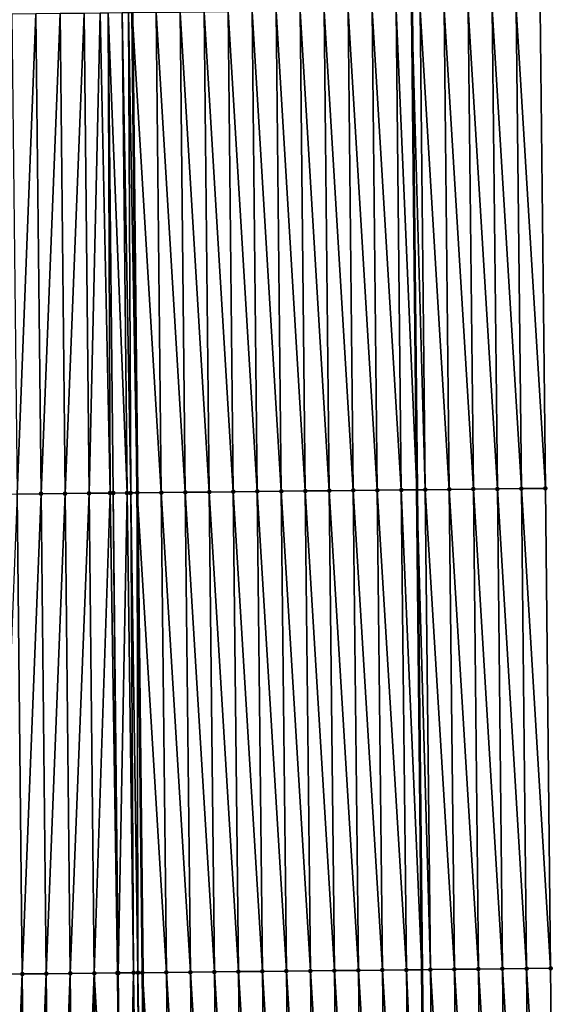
# Model space of a CAD drawing. Header units: feet. Extents: x 2007189 to 2022806, y 818621 to 837694.
# Tile 317 of 656: x 2011376 to 2011398, y 828886 to 828927. Entities that reach past the tile are written whole.
import ezdxf

# ---------------------------------------------------------------- set-up
doc = ezdxf.new("R2010")
doc.units = ezdxf.units.FT
doc.header["$MEASUREMENT"] = 0
for name, color, linetype, lineweight in [('EP_Travel Lane', 172, 'Continuous', 53), ('Road Shots', 141, 'Continuous', 100), ('Road X-Section', 40, 'Continuous', 13), ('STRIPING', 60, 'Continuous', 53)]:
    doc.layers.add(name, color=color, linetype=linetype, lineweight=lineweight)
doc.layers.add('I-77-MM17-21_SB-Surface-Border', color=7, linetype='Continuous')
doc.layers.add('I-77-MM17-21_SB-Surface-TIN', color=7, linetype='Continuous')

msp = doc.modelspace()

# ---------------------------------------------------------------- linework, layer by layer
at = {"layer": 'EP_Travel Lane'}
msp.add_polyline3d([(2011390.453472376, 829087.367383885, 317.4134179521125), (2011390.680128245, 829067.3691138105, 317.2793139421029), (2011390.906784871, 829047.3707768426, 317.1562340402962), (2011391.133441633, 829027.3724279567, 317.0351307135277), (2011391.349800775, 829007.3655564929, 316.923319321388), (2011391.564203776, 828987.3672429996, 316.7743268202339), (2011391.778608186, 828967.3687981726, 316.6468000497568), (2011391.993014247, 828947.3701992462, 316.5444843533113), (2011392.207420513, 828927.3715812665, 316.4452858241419), (2011392.421824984, 828907.3731306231, 316.3187106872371), (2011392.636227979, 828887.374817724, 316.16957942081), (2011392.85063335, 828867.3762831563, 316.0567344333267), (2011393.065038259, 828847.3777917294, 315.9368314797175), (2011393.279444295, 828827.3791952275, 315.8341295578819), (2011393.491550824, 828807.3787598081, 315.7120444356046), (2011393.703221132, 828787.3802984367, 315.5817507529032), (2011393.914893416, 828767.3816504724, 315.4839442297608), (2011394.126564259, 828747.3831386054, 315.3624302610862)], dxfattribs=at)
at = {"layer": 'I-77-MM17-21_SB-Surface-Border', "color": 3, "linetype": 'Continuous', "lineweight": -3}
msp.add_polyline3d([(2011394.807296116, 829087.417564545, 317.2756272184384), (2011395.033951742, 829067.4193215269, 317.1370634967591), (2011396.260541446, 829047.43256161, 316.9737335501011), (2011395.487265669, 829027.4225994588, 316.8988577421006), (2011395.70361275, 829007.4130512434, 316.7896177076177), (2011396.917955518, 828987.4257162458, 316.5984133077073), (2011397.132359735, 828967.4272892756, 316.4679650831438), (2011397.346766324, 828947.4286411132, 316.3737045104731), (2011397.561172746, 828927.4300085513, 316.2768916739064), (2011397.775576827, 828907.431594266, 316.1443683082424), (2011397.989979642, 828887.4332980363, 315.9925016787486), (2011398.204384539, 828867.4348077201, 315.8724170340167), (2011397.418848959, 828847.4254049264, 315.7837516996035), (2011397.633254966, 828827.4268110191, 315.6806286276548), (2011397.845346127, 828807.4256547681, 315.5700746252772), (2011398.05699979, 828787.4271712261, 315.4435976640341), (2011398.268655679, 828767.4284774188, 315.3537378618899), (2011398.480310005, 828747.4299312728, 315.2381459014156)], dxfattribs=at)
at = {"layer": 'I-77-MM17-21_SB-Surface-TIN', "color": 128, "linetype": 'Continuous', "lineweight": -3}
for points in [[(2011388.776109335, 828907.3336815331, 316.3781189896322), (2011388.561704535, 828927.3321628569, 316.4996747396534), (2011387.561762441, 828927.3214013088, 316.5064001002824)], [(2011389.776051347, 828907.3444506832, 316.3701499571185), (2011389.561646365, 828927.3429489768, 316.4889293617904), (2011388.561704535, 828927.3321628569, 316.4996747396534)], [(2011388.776109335, 828907.3336815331, 316.3781189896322), (2011389.776051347, 828907.3444506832, 316.3701499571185), (2011388.561704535, 828927.3321628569, 316.4996747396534)], [(2011390.775993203, 828907.3552343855, 316.3598001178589), (2011390.561588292, 828927.3537260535, 316.4796634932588), (2011389.561646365, 828927.3429489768, 316.4889293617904)], [(2011389.776051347, 828907.3444506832, 316.3701499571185), (2011390.775993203, 828907.3552343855, 316.3598001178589), (2011389.561646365, 828927.3429489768, 316.4889293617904)], [(2011391.775934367, 828907.3660826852, 316.3388819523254), (2011391.561529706, 828927.3645510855, 316.4625520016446), (2011390.561588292, 828927.3537260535, 316.4796634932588)], [(2011390.775993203, 828907.3552343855, 316.3598001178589), (2011391.775934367, 828907.3660826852, 316.3388819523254), (2011390.561588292, 828927.3537260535, 316.4796634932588)], [(2011391.561529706, 828927.3645510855, 316.4625520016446), (2011392.421824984, 828907.3731306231, 316.3187106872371), (2011392.207420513, 828927.3715812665, 316.4452858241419)], [(2011391.775934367, 828907.3660826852, 316.3388819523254), (2011392.421824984, 828907.3731306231, 316.3187106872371), (2011391.561529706, 828927.3645510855, 316.4625520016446)], [(2011392.775874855, 828907.3769940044, 316.3076536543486), (2011392.561470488, 828927.375434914, 316.4358212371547), (2011392.207420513, 828927.3715812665, 316.4452858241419)], [(2011392.775874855, 828907.3769940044, 316.3076536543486), (2011392.207420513, 828927.3715812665, 316.4452858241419), (2011392.421824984, 828907.3731306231, 316.3187106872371)], [(2011393.775815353, 828907.3879043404, 316.2765862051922), (2011393.561411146, 828927.3863304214, 316.4071797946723), (2011392.561470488, 828927.375434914, 316.4358212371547)], [(2011392.775874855, 828907.3769940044, 316.3076536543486), (2011393.775815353, 828907.3879043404, 316.2765862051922), (2011392.561470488, 828927.375434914, 316.4358212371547)], [(2011394.775756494, 828907.3987548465, 316.2553070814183), (2011394.561352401, 828927.3971701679, 316.3876609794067), (2011393.561411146, 828927.3863304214, 316.4071797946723)], [(2011393.775815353, 828907.3879043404, 316.2765862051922), (2011394.775756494, 828907.3987548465, 316.2553070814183), (2011393.561411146, 828927.3863304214, 316.4071797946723)], [(2011395.77569682, 828907.4096811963, 316.2216197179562), (2011395.561292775, 828927.4080921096, 316.3546947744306), (2011394.561352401, 828927.3971701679, 316.3876609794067)], [(2011394.775756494, 828907.3987548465, 316.2553070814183), (2011395.77569682, 828907.4096811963, 316.2216197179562), (2011394.561352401, 828927.3971701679, 316.3876609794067)], [(2011396.775636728, 828907.420646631, 316.1815379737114), (2011396.561232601, 828927.4190651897, 316.3133622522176), (2011395.561292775, 828927.4080921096, 316.3546947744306)], [(2011395.77569682, 828907.4096811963, 316.2216197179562), (2011396.775636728, 828907.420646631, 316.1815379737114), (2011395.561292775, 828927.4080921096, 316.3546947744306)], [(2011397.775576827, 828907.431594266, 316.1443683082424), (2011397.561172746, 828927.4300085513, 316.2768916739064), (2011396.561232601, 828927.4190651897, 316.3133622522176)], [(2011396.775636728, 828907.420646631, 316.1815379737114), (2011397.775576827, 828907.431594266, 316.1443683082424), (2011396.561232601, 828927.4190651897, 316.3133622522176)], [(2011375.776855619, 828907.1943874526, 316.366398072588), (2011376.562395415, 828927.2033969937, 316.5194020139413), (2011375.562451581, 828927.1927977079, 316.4995808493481)], [(2011375.776855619, 828907.1943874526, 316.366398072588), (2011376.776799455, 828907.2049864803, 316.3862614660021), (2011376.562395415, 828927.2033969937, 316.5194020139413)], [(2011376.776799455, 828907.2049864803, 316.3862614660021), (2011377.56233933, 828927.2139886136, 316.540477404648), (2011376.562395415, 828927.2033969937, 316.5194020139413)], [(2011376.776799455, 828907.2049864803, 316.3862614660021), (2011377.776743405, 828907.2155749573, 316.4078509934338), (2011377.56233933, 828927.2139886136, 316.540477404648)], [(2011377.776743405, 828907.2155749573, 316.4078509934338), (2011378.562283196, 828927.2245848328, 316.5608002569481), (2011377.56233933, 828927.2139886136, 316.540477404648)], [(2011377.776743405, 828907.2155749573, 316.4078509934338), (2011378.77668736, 828907.2261628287, 316.4295396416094), (2011378.562283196, 828927.2245848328, 316.5608002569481)], [(2011378.77668736, 828907.2261628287, 316.4295396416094), (2011379.234817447, 828927.2317135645, 316.5741398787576), (2011378.562283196, 828927.2245848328, 316.5608002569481)], [(2011378.77668736, 828907.2261628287, 316.4295396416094), (2011379.651114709, 828907.2354352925, 316.4462777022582), (2011379.234817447, 828927.2317135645, 316.5741398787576)], [(2011379.651114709, 828907.2354352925, 316.4462777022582), (2011379.562226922, 828927.2351941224, 316.5789848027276), (2011379.234817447, 828927.2317135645, 316.5741398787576)], [(2011380.354693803, 828907.2429336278, 316.4536023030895), (2011380.157050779, 828927.2415433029, 316.5835585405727), (2011379.562226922, 828927.2351941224, 316.5789848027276)], [(2011379.651114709, 828907.2354352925, 316.4462777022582), (2011379.776631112, 828907.2367696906, 316.4481213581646), (2011379.562226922, 828927.2351941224, 316.5789848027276)], [(2011379.776631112, 828907.2367696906, 316.4481213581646), (2011380.354693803, 828907.2429336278, 316.4536023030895), (2011379.562226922, 828927.2351941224, 316.5789848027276)], [(2011380.511446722, 828907.2446120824, 316.4539462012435), (2011380.411607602, 828927.2442702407, 316.5839151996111), (2011380.157050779, 828927.2415433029, 316.5835585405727)], [(2011380.354693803, 828907.2429336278, 316.4536023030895), (2011380.511446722, 828907.2446120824, 316.4539462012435), (2011380.157050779, 828927.2415433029, 316.5835585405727)], [(2011380.411607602, 828927.2442702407, 316.5839151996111), (2011380.776566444, 828907.2474583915, 316.4533007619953), (2011380.562162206, 828927.2458872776, 316.5834354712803)], [(2011380.511446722, 828907.2446120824, 316.4539462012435), (2011380.776566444, 828907.2474583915, 316.4533007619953), (2011380.411607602, 828927.2442702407, 316.5839151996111)], [(2011381.776515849, 828907.2582415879, 316.4430469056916), (2011381.562111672, 828927.256664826, 316.5741056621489), (2011380.562162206, 828927.2458872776, 316.5834354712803)], [(2011381.776515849, 828907.2582415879, 316.4430469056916), (2011380.562162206, 828927.2458872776, 316.5834354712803), (2011380.776566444, 828907.2474583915, 316.4533007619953)], [(2011382.776457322, 828907.2690610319, 316.4268496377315), (2011382.56205324, 828927.2674753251, 316.5593717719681), (2011381.562111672, 828927.256664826, 316.5741056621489)], [(2011381.776515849, 828907.2582415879, 316.4430469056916), (2011382.776457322, 828907.2690610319, 316.4268496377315), (2011381.562111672, 828927.256664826, 316.5741056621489)], [(2011383.776398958, 828907.2798652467, 316.4131438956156), (2011383.561994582, 828927.2783070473, 316.5411657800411), (2011382.56205324, 828927.2674753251, 316.5593717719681)], [(2011382.776457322, 828907.2690610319, 316.4268496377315), (2011383.776398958, 828907.2798652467, 316.4131438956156), (2011382.56205324, 828927.2674753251, 316.5593717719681)], [(2011384.776340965, 828907.2906348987, 316.4050927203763), (2011384.561936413, 828927.289093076, 316.5304353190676), (2011383.561994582, 828927.2783070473, 316.5411657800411)], [(2011383.776398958, 828907.2798652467, 316.4131438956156), (2011384.776340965, 828907.2906348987, 316.4050927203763), (2011383.561994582, 828927.2783070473, 316.5411657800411)], [(2011385.776282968, 828907.3014048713, 316.396989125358), (2011385.561878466, 828927.2998584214, 316.5230887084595), (2011384.561936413, 828927.289093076, 316.5304353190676)], [(2011384.776340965, 828907.2906348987, 316.4050927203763), (2011385.776282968, 828907.3014048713, 316.396989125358), (2011384.561936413, 828927.289093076, 316.5304353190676)], [(2011386.776224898, 828907.3121816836, 316.3877664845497), (2011386.561820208, 828927.3106527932, 316.5109933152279), (2011385.561878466, 828927.2998584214, 316.5230887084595)], [(2011385.776282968, 828907.3014048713, 316.396989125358), (2011386.776224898, 828907.3121816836, 316.3877664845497), (2011385.561878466, 828927.2998584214, 316.5230887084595)], [(2011387.776167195, 828907.3229242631, 316.3841444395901), (2011387.561762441, 828927.3214013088, 316.5064001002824), (2011386.561820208, 828927.3106527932, 316.5109933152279)], [(2011386.776224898, 828907.3121816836, 316.3877664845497), (2011387.776167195, 828907.3229242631, 316.3841444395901), (2011386.561820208, 828927.3106527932, 316.5109933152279)], [(2011387.776167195, 828907.3229242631, 316.3841444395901), (2011388.776109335, 828907.3336815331, 316.3781189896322), (2011387.561762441, 828927.3214013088, 316.5064001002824)], [(2011377.991146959, 828887.217209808, 316.2672903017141), (2011378.77668736, 828907.2261628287, 316.4295396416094), (2011377.776743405, 828907.2155749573, 316.4078509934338)], [(2011377.991146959, 828887.217209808, 316.2672903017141), (2011378.991090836, 828887.2278050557, 316.28777059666), (2011378.77668736, 828907.2261628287, 316.4295396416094)], [(2011378.991090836, 828887.2278050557, 316.28777059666), (2011379.651114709, 828907.2354352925, 316.4462777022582), (2011378.77668736, 828907.2261628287, 316.4295396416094)], [(2011378.991090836, 828887.2278050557, 316.28777059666), (2011379.952730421, 828887.2380087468, 316.305125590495), (2011379.651114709, 828907.2354352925, 316.4462777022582)], [(2011379.952730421, 828887.2380087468, 316.305125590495), (2011379.776631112, 828907.2367696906, 316.4481213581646), (2011379.651114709, 828907.2354352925, 316.4462777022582)], [(2011379.99103454, 828887.2384164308, 316.3056124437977), (2011380.354693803, 828907.2429336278, 316.4536023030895), (2011379.776631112, 828907.2367696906, 316.4481213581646)], [(2011379.952730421, 828887.2380087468, 316.305125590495), (2011379.99103454, 828887.2384164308, 316.3056124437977), (2011379.776631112, 828907.2367696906, 316.4481213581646)], [(2011379.99103454, 828887.2384164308, 316.3056124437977), (2011380.627168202, 828887.2452068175, 316.310459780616), (2011380.354693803, 828907.2429336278, 316.4536023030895)], [(2011380.627168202, 828887.2452068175, 316.310459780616), (2011380.511446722, 828907.2446120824, 316.4539462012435), (2011380.354693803, 828907.2429336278, 316.4536023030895)], [(2011380.806776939, 828887.2471313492, 316.3106335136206), (2011380.776566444, 828907.2474583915, 316.4533007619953), (2011380.511446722, 828907.2446120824, 316.4539462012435)], [(2011380.627168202, 828887.2452068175, 316.310459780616), (2011380.806776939, 828887.2471313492, 316.3106335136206), (2011380.511446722, 828907.2446120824, 316.4539462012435)], [(2011381.990919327, 828887.25988358, 316.3013117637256), (2011381.776515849, 828907.2582415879, 316.4430469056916), (2011380.776566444, 828907.2474583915, 316.4533007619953)], [(2011381.990919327, 828887.25988358, 316.3013117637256), (2011380.776566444, 828907.2474583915, 316.4533007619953), (2011380.990969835, 828887.2491085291, 316.310234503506)], [(2011380.806776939, 828887.2471313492, 316.3106335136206), (2011380.990969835, 828887.2491085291, 316.310234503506), (2011380.776566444, 828907.2474583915, 316.4533007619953)], [(2011382.990860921, 828887.2706916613, 316.286971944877), (2011382.776457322, 828907.2690610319, 316.4268496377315), (2011381.776515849, 828907.2582415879, 316.4430469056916)], [(2011381.990919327, 828887.25988358, 316.3013117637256), (2011382.990860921, 828887.2706916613, 316.286971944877), (2011381.776515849, 828907.2582415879, 316.4430469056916)], [(2011383.99080247, 828887.2815040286, 316.2719309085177), (2011383.776398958, 828907.2798652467, 316.4131438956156), (2011382.776457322, 828907.2690610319, 316.4268496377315)], [(2011382.990860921, 828887.2706916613, 316.286971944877), (2011383.99080247, 828887.2815040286, 316.2719309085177), (2011382.776457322, 828907.2690610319, 316.4268496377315)], [(2011384.990744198, 828887.2922997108, 316.2596195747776), (2011384.776340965, 828907.2906348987, 316.4050927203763), (2011383.776398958, 828907.2798652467, 316.4131438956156)], [(2011383.99080247, 828887.2815040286, 316.2719309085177), (2011384.990744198, 828887.2922997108, 316.2596195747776), (2011383.776398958, 828907.2798652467, 316.4131438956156)], [(2011385.990686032, 828887.3030854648, 316.248932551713), (2011385.776282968, 828907.3014048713, 316.396989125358), (2011384.776340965, 828907.2906348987, 316.4050927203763)], [(2011384.990744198, 828887.2922997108, 316.2596195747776), (2011385.990686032, 828887.3030854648, 316.248932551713), (2011384.776340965, 828907.2906348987, 316.4050927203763)], [(2011386.990627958, 828887.3138627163, 316.2396365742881), (2011386.776224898, 828907.3121816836, 316.3877664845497), (2011385.776282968, 828907.3014048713, 316.396989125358)], [(2011385.990686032, 828887.3030854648, 316.248932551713), (2011386.990627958, 828887.3138627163, 316.2396365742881), (2011385.776282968, 828907.3014048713, 316.396989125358)], [(2011387.99056994, 828887.3246346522, 316.2312101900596), (2011387.776167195, 828907.3229242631, 316.3841444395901), (2011386.776224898, 828907.3121816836, 316.3877664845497)], [(2011386.990627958, 828887.3138627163, 316.2396365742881), (2011387.99056994, 828887.3246346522, 316.2312101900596), (2011386.776224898, 828907.3121816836, 316.3877664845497)], [(2011388.99051199, 828887.3354002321, 316.2238237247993), (2011388.776109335, 828907.3336815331, 316.3781189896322), (2011387.776167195, 828907.3229242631, 316.3841444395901)], [(2011387.99056994, 828887.3246346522, 316.2312101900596), (2011388.99051199, 828887.3354002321, 316.2238237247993), (2011387.776167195, 828907.3229242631, 316.3841444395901)], [(2011389.990453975, 828887.3461719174, 316.2154383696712), (2011389.776051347, 828907.3444506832, 316.3701499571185), (2011388.776109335, 828907.3336815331, 316.3781189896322)], [(2011388.99051199, 828887.3354002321, 316.2238237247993), (2011389.990453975, 828887.3461719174, 316.2154383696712), (2011388.776109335, 828907.3336815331, 316.3781189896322)], [(2011390.990395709, 828887.3569670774, 316.2032125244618), (2011390.775993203, 828907.3552343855, 316.3598001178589), (2011389.776051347, 828907.3444506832, 316.3701499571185)], [(2011389.990453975, 828887.3461719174, 316.2154383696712), (2011390.990395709, 828887.3569670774, 316.2032125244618), (2011389.776051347, 828907.3444506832, 316.3701499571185)], [(2011391.990336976, 828887.3678057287, 316.1838713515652), (2011391.775934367, 828907.3660826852, 316.3388819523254), (2011390.775993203, 828907.3552343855, 316.3598001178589)], [(2011390.990395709, 828887.3569670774, 316.2032125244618), (2011391.990336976, 828887.3678057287, 316.1838713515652), (2011390.775993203, 828907.3552343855, 316.3598001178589)], [(2011391.775934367, 828907.3660826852, 316.3388819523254), (2011392.636227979, 828887.374817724, 316.16957942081), (2011392.421824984, 828907.3731306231, 316.3187106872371)], [(2011391.990336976, 828887.3678057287, 316.1838713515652), (2011392.636227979, 828887.374817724, 316.16957942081), (2011391.775934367, 828907.3660826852, 316.3388819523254)], [(2011392.990278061, 828887.3786614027, 316.1617451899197), (2011392.775874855, 828907.3769940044, 316.3076536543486), (2011392.421824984, 828907.3731306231, 316.3187106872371)], [(2011392.990278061, 828887.3786614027, 316.1617451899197), (2011392.421824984, 828907.3731306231, 316.3187106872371), (2011392.636227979, 828887.374817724, 316.16957942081)], [(2011393.990218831, 828887.3895463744, 316.1348258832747), (2011393.775815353, 828907.3879043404, 316.2765862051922), (2011392.775874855, 828907.3769940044, 316.3076536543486)], [(2011392.990278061, 828887.3786614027, 316.1617451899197), (2011393.990218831, 828887.3895463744, 316.1348258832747), (2011392.775874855, 828907.3769940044, 316.3076536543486)], [(2011394.990159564, 828887.4004348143, 316.1073392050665), (2011394.775756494, 828907.3987548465, 316.2553070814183), (2011393.775815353, 828907.3879043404, 316.2765862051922)], [(2011393.990218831, 828887.3895463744, 316.1348258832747), (2011394.990159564, 828887.4004348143, 316.1073392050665), (2011393.775815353, 828907.3879043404, 316.2765862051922)], [(2011395.990099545, 828887.4113934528, 316.0683678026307), (2011395.77569682, 828907.4096811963, 316.2216197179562), (2011394.775756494, 828907.3987548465, 316.2553070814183)], [(2011394.990159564, 828887.4004348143, 316.1073392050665), (2011395.990099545, 828887.4113934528, 316.0683678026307), (2011394.775756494, 828907.3987548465, 316.2553070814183)], [(2011396.990039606, 828887.4223445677, 316.0306272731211), (2011396.775636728, 828907.420646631, 316.1815379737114), (2011395.77569682, 828907.4096811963, 316.2216197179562)], [(2011395.990099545, 828887.4113934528, 316.0683678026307), (2011396.990039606, 828887.4223445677, 316.0306272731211), (2011395.77569682, 828907.4096811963, 316.2216197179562)], [(2011397.989979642, 828887.4332980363, 315.9925016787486), (2011397.775576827, 828907.431594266, 316.1443683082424), (2011396.775636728, 828907.420646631, 316.1815379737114)], [(2011396.990039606, 828887.4223445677, 316.0306272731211), (2011397.989979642, 828887.4332980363, 315.9925016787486), (2011396.775636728, 828907.420646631, 316.1815379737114)], [(2011374.991315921, 828887.1853689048, 316.2148736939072), (2011375.991259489, 828887.1959928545, 316.2306582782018), (2011375.776855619, 828907.1943874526, 316.366398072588)], [(2011375.991259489, 828887.1959928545, 316.2306582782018), (2011376.776799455, 828907.2049864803, 316.3862614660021), (2011375.776855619, 828907.1943874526, 316.366398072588)], [(2011375.991259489, 828887.1959928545, 316.2306582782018), (2011376.991203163, 828887.2066070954, 316.2480312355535), (2011376.776799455, 828907.2049864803, 316.3862614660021)], [(2011376.991203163, 828887.2066070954, 316.2480312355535), (2011377.776743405, 828907.2155749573, 316.4078509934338), (2011376.776799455, 828907.2049864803, 316.3862614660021)], [(2011376.991203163, 828887.2066070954, 316.2480312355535), (2011377.991146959, 828887.217209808, 316.2672903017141), (2011377.776743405, 828907.2155749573, 316.4078509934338)], [(2011375.205721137, 828867.1868487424, 316.0996720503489), (2011375.991259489, 828887.1959928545, 316.2306582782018), (2011374.991315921, 828887.1853689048, 316.2148736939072)], [(2011375.205721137, 828867.1868487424, 316.0996720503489), (2011376.205664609, 828867.197481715, 316.1139804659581), (2011375.991259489, 828887.1959928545, 316.2306582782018)], [(2011376.205664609, 828867.197481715, 316.1139804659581), (2011376.991203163, 828887.2066070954, 316.2480312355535), (2011375.991259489, 828887.1959928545, 316.2306582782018)], [(2011376.205664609, 828867.197481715, 316.1139804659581), (2011377.205608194, 828867.2081041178, 316.1300181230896), (2011376.991203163, 828887.2066070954, 316.2480312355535)], [(2011377.205608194, 828867.2081041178, 316.1300181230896), (2011377.991146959, 828887.217209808, 316.2672903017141), (2011376.991203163, 828887.2066070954, 316.2480312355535)], [(2011377.205608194, 828867.2081041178, 316.1300181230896), (2011378.205551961, 828867.2187096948, 316.148808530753), (2011377.991146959, 828887.217209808, 316.2672903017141)], [(2011378.205551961, 828867.2187096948, 316.148808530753), (2011378.991090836, 828887.2278050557, 316.28777059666), (2011377.991146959, 828887.217209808, 316.2672903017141)], [(2011378.205551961, 828867.2187096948, 316.148808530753), (2011379.205495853, 828867.2293034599, 316.1695313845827), (2011378.991090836, 828887.2278050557, 316.28777059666)], [(2011380.141759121, 828867.2392435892, 316.1854960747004), (2011379.952730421, 828887.2380087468, 316.305125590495), (2011378.991090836, 828887.2278050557, 316.28777059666)], [(2011379.205495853, 828867.2293034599, 316.1695313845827), (2011380.141759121, 828867.2392435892, 316.1854960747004), (2011378.991090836, 828887.2278050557, 316.28777059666)], [(2011380.205439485, 828867.2399215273, 316.1862783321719), (2011379.99103454, 828887.2384164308, 316.3056124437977), (2011379.952730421, 828887.2380087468, 316.305125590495)], [(2011380.141759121, 828867.2392435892, 316.1854960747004), (2011380.205439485, 828867.2399215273, 316.1862783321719), (2011379.952730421, 828887.2380087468, 316.305125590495)], [(2011380.205439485, 828867.2399215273, 316.1862783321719), (2011380.627168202, 828887.2452068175, 316.310459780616), (2011379.99103454, 828887.2384164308, 316.3056124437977)], [(2011380.205439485, 828867.2399215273, 316.1862783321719), (2011380.904763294, 828867.2473862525, 316.1916370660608), (2011380.627168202, 828887.2452068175, 316.310459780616)], [(2011380.904763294, 828867.2473862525, 316.1916370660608), (2011380.806776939, 828887.2471313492, 316.3106335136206), (2011380.627168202, 828887.2452068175, 316.310459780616)], [(2011381.107704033, 828867.249560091, 316.191947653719), (2011380.990969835, 828887.2491085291, 316.310234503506), (2011380.806776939, 828887.2471313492, 316.3106335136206)], [(2011380.904763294, 828867.2473862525, 316.1916370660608), (2011381.107704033, 828867.249560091, 316.191947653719), (2011380.806776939, 828887.2471313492, 316.3106335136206)], [(2011382.205324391, 828867.2613775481, 316.183798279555), (2011381.990919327, 828887.25988358, 316.3013117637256), (2011380.990969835, 828887.2491085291, 316.310234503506)], [(2011382.205324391, 828867.2613775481, 316.183798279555), (2011380.990969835, 828887.2491085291, 316.310234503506), (2011381.205374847, 828867.2506074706, 316.1919073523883)], [(2011381.107704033, 828867.249560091, 316.191947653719), (2011381.205374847, 828867.2506074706, 316.1919073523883), (2011380.990969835, 828887.2491085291, 316.310234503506)], [(2011383.205265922, 828867.272191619, 316.1684785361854), (2011382.990860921, 828887.2706916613, 316.286971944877), (2011381.990919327, 828887.25988358, 316.3013117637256)], [(2011382.205324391, 828867.2613775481, 316.183798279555), (2011383.205265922, 828867.272191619, 316.1684785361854), (2011381.990919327, 828887.25988358, 316.3013117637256)], [(2011384.205207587, 828867.2829931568, 316.1552092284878), (2011383.99080247, 828887.2815040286, 316.2719309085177), (2011382.990860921, 828887.2706916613, 316.286971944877)], [(2011383.205265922, 828867.272191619, 316.1684785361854), (2011384.205207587, 828867.2829931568, 316.1552092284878), (2011382.990860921, 828887.2706916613, 316.286971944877)], [(2011385.205149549, 828867.2937670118, 316.1464688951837), (2011384.990744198, 828887.2922997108, 316.2596195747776), (2011383.99080247, 828887.2815040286, 316.2719309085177)], [(2011384.205207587, 828867.2829931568, 316.1552092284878), (2011385.205149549, 828867.2937670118, 316.1464688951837), (2011383.99080247, 828887.2815040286, 316.2719309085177)], [(2011386.205091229, 828867.3045670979, 316.1334371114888), (2011385.990686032, 828887.3030854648, 316.248932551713), (2011384.990744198, 828887.2922997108, 316.2596195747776)], [(2011385.205149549, 828867.2937670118, 316.1464688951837), (2011386.205091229, 828867.3045670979, 316.1334371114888), (2011384.990744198, 828887.2922997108, 316.2596195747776)], [(2011387.20503326, 828867.3153345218, 316.1257489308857), (2011386.990627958, 828887.3138627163, 316.2396365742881), (2011385.990686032, 828887.3030854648, 316.248932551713)], [(2011386.205091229, 828867.3045670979, 316.1334371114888), (2011387.20503326, 828867.3153345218, 316.1257489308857), (2011385.990686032, 828887.3030854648, 316.248932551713)], [(2011388.204975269, 828867.32610397, 316.1177295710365), (2011387.99056994, 828887.3246346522, 316.2312101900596), (2011386.990627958, 828887.3138627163, 316.2396365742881)], [(2011387.20503326, 828867.3153345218, 316.1257489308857), (2011388.204975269, 828867.32610397, 316.1177295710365), (2011386.990627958, 828887.3138627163, 316.2396365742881)], [(2011389.204917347, 828867.3368669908, 316.1107617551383), (2011388.99051199, 828887.3354002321, 316.2238237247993), (2011387.99056994, 828887.3246346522, 316.2312101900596)], [(2011388.204975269, 828867.32610397, 316.1177295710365), (2011389.204917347, 828867.3368669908, 316.1107617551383), (2011387.99056994, 828887.3246346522, 316.2312101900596)], [(2011390.204859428, 828867.3476297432, 316.1038378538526), (2011389.990453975, 828887.3461719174, 316.2154383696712), (2011388.99051199, 828887.3354002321, 316.2238237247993)], [(2011389.204917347, 828867.3368669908, 316.1107617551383), (2011390.204859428, 828867.3476297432, 316.1038378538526), (2011388.99051199, 828887.3354002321, 316.2238237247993)], [(2011391.204801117, 828867.3584290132, 316.0909395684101), (2011390.990395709, 828887.3569670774, 316.2032125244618), (2011389.990453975, 828887.3461719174, 316.2154383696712)], [(2011390.204859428, 828867.3476297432, 316.1038378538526), (2011391.204801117, 828867.3584290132, 316.0909395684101), (2011389.990453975, 828887.3461719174, 316.2154383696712)], [(2011392.204742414, 828867.3692648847, 316.0720531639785), (2011391.990336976, 828887.3678057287, 316.1838713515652), (2011390.990395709, 828887.3569670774, 316.2032125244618)], [(2011391.204801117, 828867.3584290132, 316.0909395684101), (2011392.204742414, 828867.3692648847, 316.0720531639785), (2011390.990395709, 828887.3569670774, 316.2032125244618)], [(2011391.990336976, 828887.3678057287, 316.1838713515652), (2011392.85063335, 828867.3762831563, 316.0567344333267), (2011392.636227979, 828887.374817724, 316.16957942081)], [(2011392.204742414, 828867.3692648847, 316.0720531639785), (2011392.85063335, 828867.3762831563, 316.0567344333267), (2011391.990336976, 828887.3678057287, 316.1838713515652)], [(2011393.204683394, 828867.3801302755, 316.0483373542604), (2011392.990278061, 828887.3786614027, 316.1617451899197), (2011392.636227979, 828887.374817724, 316.16957942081)], [(2011393.204683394, 828867.3801302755, 316.0483373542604), (2011392.636227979, 828887.374817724, 316.16957942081), (2011392.85063335, 828867.3762831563, 316.0567344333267)], [(2011394.204624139, 828867.3910176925, 316.0210179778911), (2011393.990218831, 828887.3895463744, 316.1348258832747), (2011392.990278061, 828887.3786614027, 316.1617451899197)], [(2011393.204683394, 828867.3801302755, 316.0483373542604), (2011394.204624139, 828867.3910176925, 316.0210179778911), (2011392.990278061, 828887.3786614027, 316.1617451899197)], [(2011395.204564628, 828867.4019288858, 315.9898087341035), (2011394.990159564, 828887.4004348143, 316.1073392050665), (2011393.990218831, 828887.3895463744, 316.1348258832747)], [(2011394.204624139, 828867.3910176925, 316.0210179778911), (2011395.204564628, 828867.4019288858, 315.9898087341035), (2011393.990218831, 828887.3895463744, 316.1348258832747)], [(2011396.204504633, 828867.412885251, 315.9512092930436), (2011395.990099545, 828887.4113934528, 316.0683678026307), (2011394.990159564, 828887.4004348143, 316.1073392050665)], [(2011395.204564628, 828867.4019288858, 315.9898087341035), (2011396.204504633, 828867.412885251, 315.9512092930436), (2011394.990159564, 828887.4004348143, 316.1073392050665)], [(2011397.20444453, 828867.4238516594, 315.9109666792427), (2011396.990039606, 828887.4223445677, 316.0306272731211), (2011395.990099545, 828887.4113934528, 316.0683678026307)], [(2011396.204504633, 828867.412885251, 315.9512092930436), (2011397.20444453, 828867.4238516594, 315.9109666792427), (2011395.990099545, 828887.4113934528, 316.0683678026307)], [(2011398.204384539, 828867.4348077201, 315.8724170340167), (2011397.989979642, 828887.4332980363, 315.9925016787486), (2011396.990039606, 828887.4223445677, 316.0306272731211)], [(2011397.20444453, 828867.4238516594, 315.9109666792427), (2011398.204384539, 828867.4348077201, 315.8724170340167), (2011396.990039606, 828887.4223445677, 316.0306272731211)]]:
    msp.add_3dface(points, dxfattribs=at)
at = {"layer": 'Road Shots', "lineweight": 100}
for p in [(2011378.77668736, 828907.2261628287, 316.4295396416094), (2011379.651114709, 828907.2354352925, 316.4462777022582), (2011379.776631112, 828907.2367696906, 316.4481213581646), (2011380.354693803, 828907.2429336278, 316.4536023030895), (2011380.511446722, 828907.2446120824, 316.4539462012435), (2011380.776573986, 828907.2474584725, 316.4533007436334), (2011381.776515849, 828907.2582415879, 316.4430469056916), (2011382.776457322, 828907.2690610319, 316.4268496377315), (2011383.776398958, 828907.2798652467, 316.4131438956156), (2011384.776340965, 828907.2906348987, 316.4050927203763), (2011385.776282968, 828907.3014048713, 316.396989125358), (2011386.776224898, 828907.3121816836, 316.3877664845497), (2011387.776167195, 828907.3229242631, 316.3841444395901), (2011388.776109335, 828907.3336815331, 316.3781189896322), (2011389.776051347, 828907.3444506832, 316.3701499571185), (2011390.775993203, 828907.3552343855, 316.3598001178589), (2011391.775934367, 828907.3660826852, 316.3388819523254), (2011392.775874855, 828907.3769940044, 316.3076536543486), (2011393.775815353, 828907.3879043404, 316.2765862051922), (2011394.775756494, 828907.3987548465, 316.2553070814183), (2011395.77569682, 828907.4096811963, 316.2216197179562), (2011396.775636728, 828907.420646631, 316.1815379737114), (2011397.775576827, 828907.431594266, 316.1443683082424), (2011376.776799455, 828907.2049864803, 316.3862614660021), (2011377.776743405, 828907.2155749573, 316.4078509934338), (2011375.991259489, 828887.1959928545, 316.2306582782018), (2011376.991203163, 828887.2066070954, 316.2480312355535), (2011377.991146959, 828887.217209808, 316.2672903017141), (2011378.991090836, 828887.2278050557, 316.28777059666), (2011379.952730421, 828887.2380087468, 316.305125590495), (2011379.99103454, 828887.2384164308, 316.3056124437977), (2011380.627168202, 828887.2452068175, 316.310459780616), (2011380.806776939, 828887.2471313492, 316.3106335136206), (2011380.990977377, 828887.2491086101, 316.3102344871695), (2011381.990919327, 828887.25988358, 316.3013117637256), (2011382.990860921, 828887.2706916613, 316.286971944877), (2011383.99080247, 828887.2815040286, 316.2719309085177), (2011384.990744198, 828887.2922997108, 316.2596195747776), (2011385.990686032, 828887.3030854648, 316.248932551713), (2011386.990627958, 828887.3138627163, 316.2396365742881), (2011387.99056994, 828887.3246346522, 316.2312101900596), (2011388.99051199, 828887.3354002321, 316.2238237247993), (2011389.990453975, 828887.3461719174, 316.2154383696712), (2011390.990395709, 828887.3569670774, 316.2032125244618), (2011391.990336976, 828887.3678057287, 316.1838713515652), (2011392.990278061, 828887.3786614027, 316.1617451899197), (2011393.990218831, 828887.3895463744, 316.1348258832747), (2011394.990159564, 828887.4004348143, 316.1073392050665), (2011395.990099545, 828887.4113934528, 316.0683678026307), (2011396.990039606, 828887.4223445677, 316.0306272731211), (2011397.989979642, 828887.4332980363, 315.9925016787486)]:
    msp.add_point(p, dxfattribs=at)
at = {"layer": 'Road X-Section', "extrusion": (-0.01072023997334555, 0.9999238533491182, 0.006112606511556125), "elevation": 807283.578699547, "flags": 128}
msp.add_lwpolyline([(-2020168.442052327, -4618.548775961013), (-2020167.442052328, -4618.511605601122), (-2020166.442052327, -4618.47152310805), (-2020165.442052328, -4618.437835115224), (-2020164.442052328, -4618.416555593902), (-2020163.442052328, -4618.385487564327), (-2020162.442052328, -4618.354258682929), (-2020161.442052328, -4618.333340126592), (-2020160.442052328, -4618.322990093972), (-2020159.442052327, -4618.315020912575), (-2020158.442052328, -4618.308995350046), (-2020157.442052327, -4618.305373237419), (-2020156.442052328, -4618.296150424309), (-2020155.442052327, -4618.288046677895), (-2020154.442052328, -4618.279995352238), (-2020153.442052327, -4618.266289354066), (-2020152.442052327, -4618.2500917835), (-2020151.442052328, -4618.239837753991), (-2020151.176909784, -4618.239192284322), (-2020151.020147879, -4618.239536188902), (-2020150.442052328, -4618.245017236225), (-2020150.316528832, -4618.246860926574), (-2020149.442052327, -4618.263599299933), (-2020148.442052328, -4618.285288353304), (-2020147.442052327, -4618.306878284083), (-2020146.442052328, -4618.326742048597), (-2020145.442052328, -4618.343860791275), (-2020144.442052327, -4618.361123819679), (-2020143.442052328, -4618.379824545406), (-2020142.442052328, -4618.397983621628), (-2020141.442052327, -4618.414039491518), (-2020140.442052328, -4618.431431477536), (-2020139.442052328, -4618.447223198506), (-2020138.442052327, -4618.459387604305), (-2020137.442052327, -4618.472889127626), (-2020136.442052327, -4618.488262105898), (-2020135.442052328, -4618.50222139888), (-2020134.442052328, -4618.517110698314), (-2020133.442052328, -4618.532100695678), (-2020132.442052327, -4618.545504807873), (-2020131.442052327, -4618.558231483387), (-2020130.442052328, -4618.570447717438), (-2020129.442052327, -4618.581379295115), (-2020128.442052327, -4618.594207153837), (-2020127.442052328, -4618.615484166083), (-2020126.442052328, -4618.643720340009), (-2020125.442052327, -4618.67607098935), (-2020124.442052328, -4618.710650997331), (-2020123.89262407, -4618.730173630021)], dxfattribs=at)
at = {"layer": 'Road X-Section', "extrusion": (-0.01072023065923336, 0.9999238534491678, 0.006112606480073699), "elevation": 807263.5975166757, "flags": 128}
msp.add_lwpolyline([(-2020168.434532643, -4618.578480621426), (-2020167.434532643, -4618.540354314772), (-2020166.434532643, -4618.502613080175), (-2020165.434532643, -4618.463640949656), (-2020164.434532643, -4618.436153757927), (-2020163.434532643, -4618.409233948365), (-2020162.434532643, -4618.387107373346), (-2020161.434532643, -4618.367765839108), (-2020160.434532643, -4618.355539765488), (-2020159.434532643, -4618.347154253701), (-2020158.434532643, -4618.339767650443), (-2020157.434532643, -4618.33134110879), (-2020156.434532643, -4618.322044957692), (-2020155.434532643, -4618.311357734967), (-2020154.434532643, -4618.29904617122), (-2020153.434532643, -4618.284004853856), (-2020152.434532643, -4618.269664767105), (-2020151.434532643, -4618.260741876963), (-2020151.250321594, -4618.260342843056), (-2020151.070702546, -4618.260516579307), (-2020150.434532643, -4618.265364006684), (-2020150.396226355, -4618.265850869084), (-2020149.434532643, -4618.283206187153), (-2020148.434532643, -4618.303686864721), (-2020147.434532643, -4618.322946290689), (-2020146.434532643, -4618.340319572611), (-2020145.434532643, -4618.356104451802), (-2020144.434532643, -4618.373424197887), (-2020143.434532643, -4618.390521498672), (-2020142.434532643, -4618.405721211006), (-2020141.434532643, -4618.418058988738), (-2020140.434532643, -4618.427649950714), (-2020139.434532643, -4618.438008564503), (-2020138.434532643, -4618.453269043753), (-2020137.434532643, -4618.471787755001), (-2020136.434532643, -4618.48927482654), (-2020135.434532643, -4618.505433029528), (-2020134.434532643, -4618.520595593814), (-2020133.434532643, -4618.532165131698), (-2020132.434532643, -4618.543174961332), (-2020131.434532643, -4618.556344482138), (-2020130.434532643, -4618.567834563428), (-2020129.434532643, -4618.581536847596), (-2020128.434532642, -4618.59840756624), (-2020127.434532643, -4618.621363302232), (-2020126.434532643, -4618.648743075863), (-2020125.434532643, -4618.679420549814), (-2020124.90651207, -4618.696859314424)], dxfattribs=at)
at = {"layer": 'STRIPING'}
msp.add_polyline3d([(2011378.808335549, 829087.2345220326, 317.5583193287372), (2011379.034991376, 829067.2362612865, 317.422667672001), (2011379.261648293, 829047.237904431, 317.3028685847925), (2011379.48830534, 829027.239536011, 317.1849786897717), (2011379.704543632, 829007.2397539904, 317.0792398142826), (2011379.918947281, 828987.2413800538, 316.9401182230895), (2011380.13335137, 828967.2429650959, 316.8077047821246), (2011380.347756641, 828947.244439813, 316.6933408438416), (2011380.562162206, 828927.2458872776, 316.5834354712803), (2011380.776566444, 828907.2474583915, 316.4533007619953), (2011380.990969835, 828887.2491085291, 316.310234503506), (2011381.205374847, 828867.2506074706, 316.1919073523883), (2011381.419780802, 828847.2520185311, 316.0879577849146), (2011381.634186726, 828827.2534323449, 315.9835592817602), (2011381.846251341, 828807.2547456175, 315.8452659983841), (2011382.057905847, 828787.256182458, 315.7326580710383), (2011382.269561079, 828767.2575506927, 315.6319851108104), (2011382.481215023, 828747.2590406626, 315.5101395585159)], dxfattribs=at)

doc.saveas('drawing.dxf')
